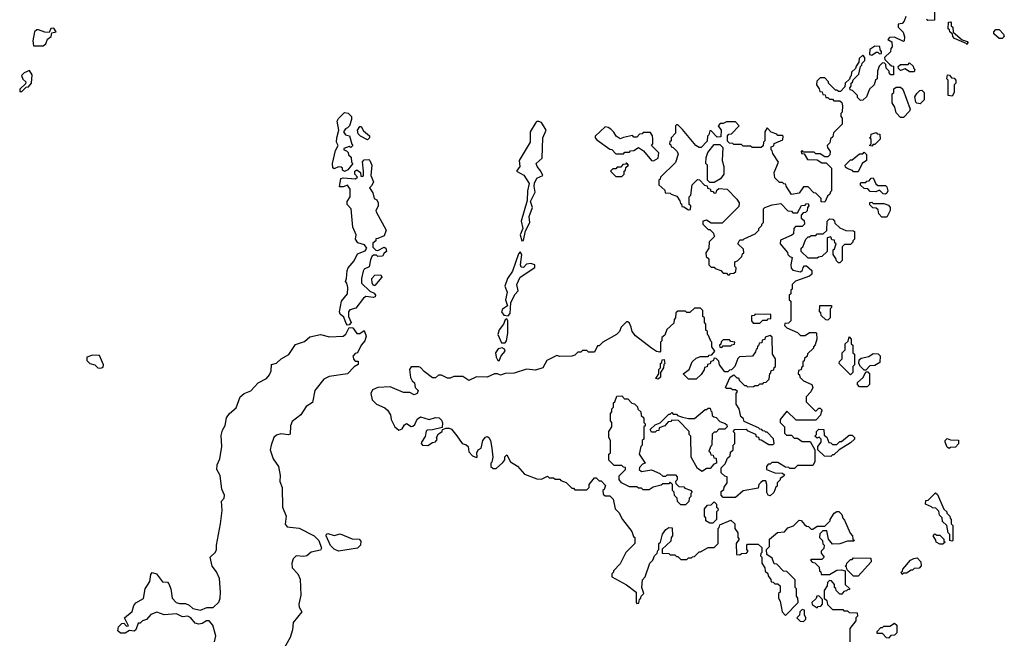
# Model space of a CAD drawing. Extents: x 2380107 to 2585170, y 384273 to 546161.
# Tile 266 of 331: x 2545610 to 2552110, y 446799 to 450885. Entities that reach past the tile are written whole.
import ezdxf

# ---------------------------------------------------------------- set-up
doc = ezdxf.new("R2010")
doc.units = 0

msp = doc.modelspace()

# ---------------------------------------------------------------- linework, layer by layer
at = {"layer": '0CON05XD'}
for points in [[(2551460, 450905), (2551450, 450875), (2551435, 450860), (2551410, 450855), (2551410, 450835), (2551441.7, 450801.7), (2551451.7, 450771.7), (2551450, 450745), (2551445, 450740), (2551385, 450770), (2551351.7, 450768.3), (2551340, 450755), (2551368.3, 450738.3), (2551370, 450705), (2551360, 450695), (2551358.3, 450671.7), (2551320, 450635), (2551321.7, 450621.7), (2551351.7, 450591.7), (2551365, 450580), (2551378.3, 450578.3), (2551378.3, 450521.7), (2551361.7, 450521.7), (2551350, 450535), (2551350, 450545), (2551330, 450565), (2551328.3, 450588.3), (2551318.3, 450598.3), (2551305, 450600), (2551283, 450577), (2551272.5, 450545), (2551270, 450495), (2551260, 450485), (2551250, 450455), (2551220, 450425), (2551200, 450375), (2551177, 450353), (2551161.7, 450351.7), (2551141.7, 450371.7), (2551140, 450385), (2551128.3, 450398.3), (2551108.3, 450418.3), (2551091.7, 450421.7), (2551090, 450435), (2551100, 450445), (2551100, 450465), (2551108.3, 450471.7), (2551111.7, 450488.3), (2551150, 450525), (2551160, 450575), (2551170, 450585), (2551171.7, 450598.3), (2551190, 450615), (2551190, 450635), (2551175, 450650), (2551151.7, 450628.3), (2551150, 450605), (2551131.7, 450578.3), (2551128.3, 450561.7), (2551101.7, 450538.3), (2551100, 450515), (2551091.7, 450508.3), (2551088.3, 450491.7), (2551060, 450465), (2551058.3, 450441.7), (2551028.3, 450411.7), (2551015, 450410), (2551005, 450420), (2550995, 450420), (2550950, 450465), (2550950, 450475), (2550925, 450500), (2550895, 450500), (2550871.7, 450478.3), (2550870, 450455), (2550888.3, 450428.3), (2550891.7, 450411.7), (2550908.3, 450408.3), (2550911.7, 450391.7), (2550928.3, 450388.3), (2550931.7, 450371.7), (2550945, 450370), (2550955, 450360), (2550975, 450360), (2550985, 450350), (2551025, 450350), (2551037, 450337), (2551042.5, 450315), (2551040, 450275), (2551030, 450265), (2551030, 450245), (2551040, 450235), (2551040, 450195), (2550981.7, 450138.3), (2550978.3, 450111.7), (2550961.7, 450098.3), (2550958.3, 450071.7), (2550940, 450055), (2550941.7, 450041.7), (2550960, 450015), (2550958.3, 449991.7), (2550945, 449980), (2550925, 449980), (2550895, 450000), (2550865, 450000), (2550855, 450010), (2550785, 450010), (2550775, 450020), (2550770, 450015), (2550771.7, 450001.7), (2550788.3, 449998.3), (2550811.7, 449961.7), (2550875, 449960), (2550905, 449940), (2550935, 449940), (2550970, 449905), (2550970, 449755), (2550961.7, 449748.3), (2550958.3, 449731.7), (2550941.7, 449718.3), (2550925, 449680), (2550901.7, 449681.7), (2550900, 449705), (2550865, 449740), (2550851.7, 449741.7), (2550815, 449780), (2550785, 449780), (2550755, 449740), (2550705, 449730), (2550670, 449785), (2550668.3, 449798.3), (2550655, 449800), (2550645, 449810), (2550625, 449810), (2550595, 449840), (2550590, 449875), (2550620, 449945), (2550581.7, 450001.7), (2550578.3, 450018.3), (2550570, 450025), (2550570, 450045), (2550588.3, 450051.7), (2550591.7, 450068.3), (2550648.3, 450091.7), (2550650, 450115), (2550645, 450120), (2550615, 450120), (2550608.3, 450128.3), (2550571.7, 450141.7), (2550545, 450170), (2550530, 450145), (2550530, 450085), (2550520, 450075), (2550518.3, 450051.7), (2550505, 450040), (2550445, 450040), (2550435, 450050), (2550385, 450050), (2550375, 450060), (2550325, 450060), (2550318.3, 450068.3), (2550295, 450070), (2550281.7, 450081.7), (2550281.7, 450118.3), (2550291.7, 450128.3), (2550308.3, 450131.7), (2550360, 450185), (2550335, 450210), (2550275, 450210), (2550255, 450200), (2550235, 450200), (2550220, 450185), (2550240, 450155), (2550238.3, 450111.7), (2550215, 450110), (2550175, 450150), (2550165, 450150), (2550160, 450125), (2550150, 450115), (2550148.3, 450081.7), (2550108.3, 450041.7), (2550095, 450040), (2550072.5, 450055), (2549985, 450160), (2549955, 450190), (2549945, 450190), (2549940, 450185), (2549940, 450135), (2549910, 450105), (2549910, 450085), (2549901.7, 450078.3), (2549900, 450065), (2549908.3, 450058.3), (2549910, 450045), (2549925, 450040), (2549950, 450015), (2549957, 449997), (2549938.3, 449941.7), (2549840, 449845), (2549838.3, 449831.7), (2549830, 449825), (2549830, 449795), (2549868.3, 449758.3), (2549871.7, 449741.7), (2549905, 449740), (2549911.7, 449731.7), (2549948.3, 449718.3), (2549968.3, 449688.3), (2549971.7, 449671.7), (2549978.3, 449668.3), (2549981.7, 449651.7), (2549995, 449650), (2550025, 449630), (2550038.3, 449631.7), (2550040, 449655), (2550030, 449665), (2550030, 449715), (2550040, 449725), (2550050, 449795), (2550085, 449830), (2550098.3, 449828.3), (2550131.7, 449791.7), (2550148.3, 449788.3), (2550151.7, 449771.7), (2550168.3, 449768.3), (2550171.7, 449751.7), (2550185, 449750), (2550195, 449740), (2550208.3, 449741.7), (2550211.7, 449758.3), (2550225, 449770), (2550280, 449765), (2550345, 449700), (2550360, 449675), (2550358.3, 449651.7), (2550248.3, 449541.7), (2550175, 449540), (2550145, 449560), (2550120, 449555), (2550120, 449535), (2550155, 449500), (2550165, 449500), (2550190, 449475), (2550191.7, 449461.7), (2550200, 449455), (2550161.7, 449418.3), (2550160, 449375), (2550140, 449345), (2550141.7, 449321.7), (2550160, 449305), (2550160, 449265), (2550175, 449250), (2550195, 449250), (2550201.7, 449241.7), (2550238.3, 449228.3), (2550255, 449210), (2550275, 449210), (2550285, 449200), (2550295, 449200), (2550301.7, 449208.3), (2550325, 449210), (2550338.3, 449221.7), (2550340, 449245), (2550330, 449255), (2550330, 449285), (2550348.3, 449291.7), (2550378.3, 449321.7), (2550381.7, 449338.3), (2550390, 449345), (2550388.3, 449368.3), (2550350, 449405), (2550365, 449430), (2550385, 449430), (2550391.7, 449438.3), (2550465, 449470), (2550490, 449495), (2550490, 449505), (2550510, 449525), (2550510, 449535), (2550520, 449545), (2550520, 449635), (2550530, 449645), (2550578.3, 449661.7), (2550635, 449670), (2550681.7, 449621.7), (2550705, 449620), (2550715, 449610), (2550745, 449610), (2550771.7, 449658.3), (2550795, 449660), (2550801.7, 449668.3), (2550815, 449670), (2550820, 449655), (2550810, 449645), (2550808.3, 449621.7), (2550798.3, 449611.7), (2550781.7, 449608.3)], [(2551650, 450955), (2551648.3, 450881.7), (2551605, 450880), (2551597, 450887)], [(2551865, 450720), (2551858.3, 450728.3), (2551781.7, 450761.7), (2551770, 450775), (2551768.3, 450788.3), (2551750, 450805), (2551748.3, 450818.3), (2551740, 450825), (2551741.7, 450868.3), (2551755, 450870), (2551760, 450865), (2551760, 450845), (2551770, 450835), (2551771.7, 450801.7), (2551831.7, 450751.7), (2551865, 450740), (2551870, 450735), (2551865, 450720)], [(2545701.7, 450711.7), (2545765, 450712.5), (2545782.5, 450725), (2545793.6, 450756.4), (2545817.5, 450775), (2545821.7, 450798.3), (2545850, 450805), (2545835, 450830), (2545815, 450827.5), (2545805, 450800), (2545775, 450802.5), (2545735, 450817.5), (2545722.5, 450817.5), (2545707.5, 450805), (2545697.5, 450745), (2545701.7, 450711.7)], [(2552095, 450760), (2552075, 450760), (2552041.7, 450791.7), (2552040, 450805), (2552055, 450820), (2552075, 450820), (2552105, 450790), (2552110, 450775), (2552095, 450760)], [(2551235, 450650), (2551265, 450670), (2551275, 450670), (2551285, 450660), (2551298.3, 450661.7), (2551300, 450675), (2551290, 450685), (2551288.3, 450708.3), (2551255, 450710), (2551221.7, 450688.3), (2551220, 450655), (2551235, 450650)], [(2551515, 450540), (2551485, 450540), (2551455, 450560), (2551425, 450550), (2551411.7, 450561.7), (2551410, 450575), (2551425, 450590), (2551475, 450590), (2551485, 450600), (2551508.3, 450578.3), (2551511.7, 450561.7), (2551520, 450555), (2551515, 450540)], [(2545625, 450410), (2545651.7, 450438.3), (2545668.3, 450441.7), (2545687.5, 450465), (2545691.7, 450521.7), (2545675, 450550), (2545640, 450535), (2545623, 450517), (2545631.7, 450491.7), (2545650, 450475), (2545648.3, 450461.7), (2545610, 450425), (2545611.7, 450411.7), (2545625, 450410)], [(2551765, 450380), (2551740, 450385), (2551740, 450485), (2551730, 450495), (2551735, 450520), (2551748.3, 450518.3), (2551761.7, 450501.7), (2551778.3, 450498.3), (2551790, 450485), (2551790, 450465), (2551780, 450455), (2551780, 450405), (2551765, 450380)], [(2551445, 450240), (2551425, 450240), (2551395, 450270), (2551387, 450307), (2551370, 450335), (2551370, 450395), (2551380, 450405), (2551381.7, 450428.3), (2551395, 450440), (2551425, 450440), (2551440, 450425), (2551487.5, 450295), (2551485, 450280), (2551445, 450240)], [(2551555, 450330), (2551533, 450333), (2551525, 450340), (2551520, 450375), (2551531.7, 450398.3), (2551551.7, 450418.3), (2551565, 450420), (2551580, 450405), (2551580, 450355), (2551555, 450330)], [(2547755, 449882.5), (2547741.7, 449891.7), (2547740, 449905), (2547731.7, 449911.7), (2547715, 449912.5), (2547685, 449900), (2547677.5, 449907.5), (2547676, 449935), (2547695, 450020), (2547712.5, 450055), (2547702.5, 450075), (2547703.8, 450105), (2547717.5, 450155), (2547706.7, 450215), (2547715, 450233.3), (2547755, 450272.5), (2547778.3, 450268.3), (2547800, 450245), (2547800, 450225), (2547787, 450183), (2547775, 450170), (2547760, 450165), (2547747.5, 450145), (2547760, 450125), (2547788.3, 450118.3), (2547802.5, 450062.5), (2547810, 450055), (2547795, 450040), (2547785, 450047.5), (2547750, 450035), (2547750, 450025), (2547768.3, 450018.3), (2547778.3, 450008.3), (2547781.7, 449991.7), (2547797.5, 449977.5), (2547800, 449945), (2547810, 449935), (2547776.4, 449893.6), (2547755, 449882.5)], [(2548925, 449423.8), (2548935, 449426.7), (2548950.2, 449489.8), (2548977.3, 449545), (2548973.5, 449585), (2548994.5, 449645), (2548981.2, 449685), (2549012.9, 449745), (2549005.4, 449785), (2549009.5, 449805), (2549025, 449839.2), (2549062.5, 449855), (2549051.1, 449885), (2549025.5, 449915), (2549018.8, 449935), (2549059.6, 449970.4), (2549062.9, 450105), (2549085.7, 450155), (2549055.5, 450205.6), (2549036.4, 450213.6), (2549025, 450213.3), (2549016.7, 450205), (2548980, 450145), (2548980, 450075), (2548907.5, 449955), (2548912.5, 449915), (2548890, 449885), (2548938.3, 449858.3), (2548972.7, 449802.7), (2548962.2, 449755), (2548960, 449690), (2548920.6, 449555), (2548930.6, 449505), (2548913.3, 449465), (2548925, 449423.8)], [(2547905, 450092.5), (2547860, 450115), (2547845, 450130), (2547840, 450155), (2547855, 450180), (2547865, 450180), (2547880.7, 450150.7), (2547918.3, 450118.3), (2547920, 450105), (2547905, 450092.5)], [(2549795, 449952.5), (2549825, 449970), (2549830, 450005), (2549780, 450055), (2549790, 450065), (2549790, 450095), (2549787, 450117), (2549775, 450140), (2549725, 450140), (2549718.3, 450131.7), (2549701.7, 450128.3), (2549685, 450110), (2549665, 450110), (2549655, 450120), (2549595, 450107.5), (2549575, 450097.5), (2549547.5, 450115), (2549532.3, 450142.3), (2549512.3, 450162.3), (2549495, 450173.3), (2549475, 450176.7), (2549410, 450115), (2549410, 450105), (2549420.7, 450090.7), (2549505, 450030), (2549518.3, 450028.3), (2549545, 450000), (2549595, 450000), (2549605, 450010), (2549635, 450010), (2549641.7, 450018.3), (2549665, 450020), (2549695, 450040), (2549728.3, 450018.3), (2549780, 449955), (2549795, 449952.5)], [(2551235, 450050), (2551220, 450055), (2551230, 450065), (2551230, 450095), (2551220, 450105), (2551228.3, 450111.7), (2551231.7, 450128.3), (2551265, 450140), (2551271.7, 450131.7), (2551288.3, 450128.3), (2551290, 450095), (2551255, 450060), (2551245, 450060), (2551235, 450050)], [(2550195, 449810), (2550165, 449810), (2550150, 449825), (2550150, 449925), (2550140, 449935), (2550142.5, 449975), (2550153, 450007), (2550195, 450060), (2550231.7, 450061.7), (2550251.7, 450041.7), (2550247.5, 449955), (2550257.5, 449915), (2550257.5, 449865), (2550236.4, 449833.6), (2550195, 449810)], [(2551145, 449880), (2551115, 449880), (2551108.3, 449888.3), (2551071.7, 449901.7), (2551061.7, 449911.7), (2551060, 449925), (2551095, 449960), (2551105, 449960), (2551155, 450000), (2551175, 450000), (2551185, 450010), (2551200, 449995), (2551200, 449955), (2551172.5, 449935), (2551145, 449880)], [(2547775, 448867.5), (2547765, 448877.5), (2547750.7, 448920.7), (2547725, 448940), (2547721.2, 448955), (2547734.2, 449025.8), (2547773.3, 449075), (2547776.1, 449116.1), (2547770, 449145), (2547760, 449155), (2547767.5, 449175), (2547771.7, 449228.3), (2547777.5, 449245), (2547818.3, 449291.7), (2547840.7, 449339.3), (2547890.7, 449359.3), (2547902.5, 449375), (2547887, 449397), (2547841.7, 449411.7), (2547827.5, 449435), (2547831.2, 449465), (2547808.6, 449515), (2547797.5, 449635), (2547772.5, 449665), (2547772.5, 449685), (2547792.5, 449715), (2547791.2, 449765), (2547775, 449792.5), (2547745, 449780), (2547721.7, 449781.7), (2547730, 449835), (2547745, 449840), (2547827, 449833), (2547840, 449845), (2547822.5, 449865), (2547822.5, 449885), (2547835, 449892.5), (2547860, 449875), (2547861.7, 449851.7), (2547875, 449850), (2547880, 449855), (2547880, 449885), (2547873, 449947), (2547885, 449960), (2547915, 449962.5), (2547922.5, 449955), (2547933.6, 449923.6), (2547927.5, 449855), (2547946.7, 449815), (2547935, 449790), (2547920, 449775), (2547941.7, 449741.7), (2547950, 449705), (2547967.5, 449695), (2547976.1, 449676.1), (2547976.4, 449653.6), (2547960, 449625), (2547962.5, 449615), (2548030, 449495), (2548015, 449457.5), (2547975, 449440), (2547961.7, 449438.3), (2547960, 449425), (2547941.7, 449408.3), (2547941.7, 449381.7), (2547961.7, 449361.7), (2547975, 449360), (2548015, 449382.5), (2548027.5, 449375), (2548032.5, 449355), (2548017, 449343), (2548005, 449322.5), (2547975, 449320), (2547965, 449330), (2547945, 449330), (2547935, 449320), (2547925, 449300), (2547917, 449253), (2547885, 449237.5), (2547877.5, 449225), (2547867.5, 449175), (2547867.5, 449145), (2547921.7, 449091.7), (2547949.6, 449079.5), (2547958.8, 449065), (2547956.7, 449055), (2547945, 449050), (2547895, 449056.7), (2547878.8, 449045), (2547829.3, 448980.7), (2547790.4, 448969.5), (2547781.2, 448955), (2547781.2, 448925), (2547797.5, 448885), (2547785, 448870), (2547775, 448867.5)], [(2549585, 449850), (2549600, 449865), (2549600, 449885), (2549608.3, 449891.7), (2549611.7, 449908.3), (2549630, 449925), (2549615, 449940), (2549608.3, 449931.7), (2549591.7, 449928.3), (2549578.3, 449911.7), (2549555, 449910), (2549545, 449900), (2549525, 449900), (2549510, 449885), (2549545, 449850), (2549585, 449850)], [(2551325, 449732.5), (2551310, 449735), (2551285, 449760), (2551261.7, 449748.3), (2551225, 449750), (2551208.3, 449768.3), (2551185, 449770), (2551161.7, 449791.7), (2551160, 449805), (2551165, 449810), (2551195, 449810), (2551201.7, 449818.3), (2551218.3, 449821.7), (2551231.7, 449838.3), (2551245, 449840), (2551261.7, 449801.7), (2551275, 449790), (2551325, 449790), (2551335, 449780), (2551340, 449755), (2551335, 449740), (2551325, 449732.5)], [(2551335, 449580), (2551301.7, 449581.7), (2551281.7, 449601.7), (2551278.3, 449628.3), (2551265, 449640), (2551241.7, 449641.7), (2551221.7, 449661.7), (2551221.7, 449678.3), (2551235, 449680), (2551245, 449670), (2551315, 449670), (2551345, 449660), (2551357.5, 449645), (2551357.5, 449625), (2551335, 449580)], [(2550781.7, 449608.3), (2550770, 449595), (2550770, 449575), (2550788.3, 449558.3), (2550790, 449535), (2550775, 449520), (2550731.7, 449518.3), (2550720, 449505), (2550718.3, 449471.7), (2550708.3, 449461.7), (2550631.7, 449428.3), (2550630, 449405), (2550678.3, 449348.3), (2550680, 449335), (2550695, 449320), (2550710, 449315), (2550700, 449265), (2550703, 449243), (2550715, 449230), (2550765, 449220), (2550778.3, 449231.7), (2550781.7, 449248.3), (2550791.7, 449258.3), (2550805, 449260), (2550838.3, 449228.3), (2550840, 449205), (2550825, 449190), (2550731.7, 449158.3), (2550710, 449135), (2550710, 449105), (2550701.7, 449098.3), (2550700, 449075), (2550690, 449065), (2550690, 449035), (2550700, 449025), (2550700, 448895), (2550685, 448880), (2550661.7, 448878.3), (2550660, 448865), (2550675, 448850), (2550745, 448820), (2550765, 448800), (2550795, 448800), (2550825, 448820), (2550865, 448820), (2550870, 448815), (2550872.5, 448775), (2550861.7, 448738.3), (2550850, 448725), (2550850, 448715), (2550811.7, 448678.3), (2550808.3, 448661.7), (2550791.7, 448648.3), (2550788.3, 448631.7), (2550780, 448625), (2550780, 448595), (2550771.7, 448588.3), (2550768.3, 448571.7), (2550751.7, 448568.3), (2550750, 448545), (2550758.3, 448538.3), (2550760, 448525), (2550785, 448500), (2550840, 448475), (2550846.7, 448456.7), (2550833, 448427), (2550802.5, 448395), (2550801.7, 448361.7), (2550861.7, 448301.7), (2550868.3, 448301.7), (2550885, 448320), (2550895, 448320), (2550907.5, 448305), (2550900, 448295), (2550897, 448273), (2550865, 448240), (2550735, 448240), (2550675, 448300), (2550630, 448245), (2550630, 448225), (2550660, 448195), (2550660, 448155), (2550671.7, 448141.7), (2550705, 448140), (2550721.7, 448121.7), (2550745, 448120), (2550775, 448100), (2550828.3, 448098.3), (2550860, 448045), (2550860, 447965), (2550845, 447940), (2550745, 447940), (2550725, 447920), (2550695, 447920), (2550688.3, 447928.3), (2550665, 447930), (2550615, 447960), (2550575, 447960), (2550565, 447950), (2550551.7, 447948.3), (2550540, 447935), (2550540, 447915), (2550595, 447892.5), (2550645, 447890), (2550658.3, 447878.3), (2550655, 447870), (2550630, 447855), (2550630, 447845), (2550610, 447825), (2550610, 447805), (2550601.7, 447798.3), (2550588.3, 447761.7), (2550565, 447740), (2550550, 447745), (2550543, 447763), (2550542.5, 447815), (2550535, 447840), (2550515, 447840), (2550501.7, 447828.3), (2550490, 447815), (2550485, 447790), (2550385, 447772.5), (2550335, 447730), (2550255, 447730), (2550240, 447745), (2550241.7, 447768.3), (2550258.3, 447781.7), (2550261.7, 447798.3), (2550280, 447825), (2550280, 447865), (2550265, 447870), (2550241.7, 447891.7), (2550240, 447925), (2550268.3, 447951.7), (2550281.7, 447988.3), (2550300, 448005), (2550301.7, 448028.3), (2550320, 448045), (2550320, 448075), (2550330, 448085), (2550330, 448155), (2550320, 448165), (2550331.7, 448178.3), (2550405, 448180), (2550411.7, 448171.7), (2550468.3, 448148.3), (2550471.7, 448131.7), (2550488.3, 448128.3), (2550491.7, 448111.7), (2550505, 448110), (2550555, 448080), (2550585, 448080), (2550590, 448085), (2550587, 448117), (2550545, 448160), (2550535, 448160), (2550528.3, 448168.3), (2550515, 448170), (2550508.3, 448178.3), (2550495, 448180), (2550488.3, 448188.3), (2550391.7, 448231.7), (2550388.3, 448248.3), (2550370, 448265), (2550360, 448315), (2550340, 448345), (2550340, 448415), (2550348.3, 448428.3), (2550335, 448440), (2550315, 448440), (2550305, 448450), (2550275, 448450), (2550270, 448455), (2550300, 448525), (2550325, 448540), (2550345, 448520), (2550355, 448520), (2550360, 448505), (2550395, 448470), (2550405, 448470), (2550415, 448460), (2550455, 448462.5), (2550465, 448470), (2550485, 448470), (2550495, 448480), (2550515, 448480), (2550521.7, 448488.3), (2550538.3, 448491.7), (2550558.3, 448511.7), (2550561.7, 448548.3), (2550568.3, 448551.7), (2550571.7, 448568.3), (2550588.3, 448571.7), (2550591.7, 448588.3), (2550600, 448595), (2550600, 448645), (2550580, 448675), (2550578.3, 448788.3), (2550565, 448800), (2550531.7, 448788.3), (2550528.3, 448771.7), (2550511.7, 448768.3), (2550508.3, 448751.7), (2550491.7, 448748.3), (2550488.3, 448731.7), (2550481.7, 448728.3), (2550478.3, 448711.7), (2550471.7, 448708.3), (2550468.3, 448691.7), (2550448.3, 448661.7), (2550361.7, 448658.3), (2550351.7, 448648.3), (2550330, 448595), (2550308.3, 448571.7), (2550295, 448570), (2550285, 448560), (2550265, 448560), (2550230, 448605), (2550225, 448630), (2550208.3, 448648.3), (2550195, 448650), (2550188.3, 448631.7), (2550171.7, 448628.3), (2550168.3, 448611.7), (2550151.7, 448608.3), (2550148.3, 448591.7), (2550131.7, 448588.3), (2550128.3, 448571.7), (2550108.3, 448541.7), (2550075, 448510), (2550025, 448510), (2549990, 448545), (2550030, 448575), (2550050, 448625), (2550075, 448650), (2550105, 448660), (2550155, 448660), (2550161.7, 448668.3), (2550178.3, 448671.7), (2550200, 448695), (2550180, 448725), (2550180, 448755), (2550171.7, 448761.7), (2550158.3, 448798.3), (2550150, 448805), (2550150, 448825), (2550140, 448835), (2550140, 448875), (2550130, 448885), (2550130, 448915), (2550120, 448925), (2550120, 448965), (2550105, 448980), (2550065, 448980), (2550035, 448950), (2550015, 448950), (2550005, 448960), (2549955, 448960), (2549941.7, 448948.3), (2549940, 448915), (2549930, 448905), (2549928.3, 448881.7), (2549881.7, 448838.3), (2549868.3, 448801.7), (2549850, 448785), (2549850, 448765), (2549840, 448755), (2549840, 448695), (2549835, 448690), (2549815, 448692.5), (2549780, 448715), (2549675, 448797.5), (2549652.5, 448825), (2549647.5, 448855), (2549635, 448880), (2549625, 448890), (2549615, 448890), (2549580, 448855), (2549570, 448825), (2549550, 448805), (2549460, 448755), (2549435, 448730), (2549425, 448730), (2549405, 448690), (2549365, 448690), (2549355, 448700), (2549325, 448700), (2549315, 448690), (2549295, 448690), (2549275, 448670), (2549255, 448662.5), (2549175, 448660), (2549155, 448667.5), (2549090, 448635), (2549063.6, 448586.4), (2549015, 448570), (2548955, 448576.2), (2548875, 448550), (2548815, 448548), (2548785, 448536.7), (2548765, 448546.2), (2548745, 448546.7), (2548695, 448523.3), (2548625, 448526.7), (2548575, 448502.5), (2548535, 448527.5), (2548475, 448527.5), (2548451.7, 448518.3), (2548435, 448517.5), (2548395, 448537.5), (2548375, 448537.5), (2548355, 448520), (2548335, 448520), (2548280.7, 448560.7), (2548257, 448587), (2548245, 448592.5), (2548195, 448592.5), (2548182.5, 448575), (2548190.7, 448520.7), (2548200.7, 448500.7), (2548217, 448487), (2548220, 448455), (2548240, 448435), (2548233, 448417), (2548215, 448407.5), (2548185, 448422.5), (2548143.6, 448423.6), (2548055, 448460), (2547975, 448456.2), (2547939.3, 448440.7), (2547927.5, 448415), (2547937.5, 448375), (2547966.4, 448346.4), (2548020.7, 448320.7), (2548037.5, 448305), (2548057.5, 448275), (2548062.5, 448245), (2548087.5, 448195), (2548113.6, 448173.6), (2548135, 448182.5), (2548150.7, 448209.3), (2548163, 448217), (2548195, 448197.5), (2548205, 448200), (2548218.3, 448211.7), (2548233.6, 448246.4), (2548255, 448262.5), (2548313.3, 448243.3), (2548355, 448256.7), (2548380, 448255), (2548395, 448240), (2548401.7, 448221.7), (2548398.3, 448191.7), (2548335, 448176.7), (2548300, 448175), (2548293, 448167), (2548287, 448133), (2548262.5, 448095), (2548260, 448085), (2548270, 448075), (2548305, 448073.3), (2548335, 448092.5), (2548355, 448097.5), (2548367, 448113), (2548362.5, 448125), (2548375, 448150), (2548400, 448165), (2548401.7, 448178.3), (2548425, 448187.5), (2548445, 448187.5), (2548460, 448180), (2548496.4, 448136.4), (2548530, 448085), (2548557, 448077), (2548570, 448065), (2548575, 448030), (2548600, 448005), (2548625, 447992.5), (2548630, 447995), (2548627.5, 448025), (2548637, 448043), (2548657.5, 448055), (2548666.7, 448105), (2548685, 448127.5), (2548695, 448132.5), (2548707.5, 448125), (2548717.5, 448105), (2548726.7, 448055), (2548732.5, 447995), (2548727, 447963), (2548720, 447955), (2548720, 447935), (2548735, 447920), (2548755, 447920), (2548799.3, 447960.7), (2548811.7, 447978.3), (2548813, 447997), (2548825, 448010), (2548850, 447965), (2548896.4, 447936.4), (2548943.6, 447883.6), (2549023, 447853), (2549055, 447850), (2549095, 447870), (2549105, 447860), (2549135, 447860), (2549145, 447850), (2549175, 447850), (2549181.7, 447841.7), (2549218.3, 447828.3), (2549255, 447790), (2549265, 447790), (2549275, 447780), (2549355, 447780), (2549370, 447795), (2549370, 447815), (2549405, 447860), (2549415, 447860), (2549435, 447840), (2549448.3, 447838.3), (2549478.3, 447808.3), (2549468.3, 447781.7), (2549460, 447775), (2549461.7, 447751.7), (2549475, 447740), (2549505, 447740), (2549528.3, 447718.3), (2549540, 447655), (2549565, 447630), (2549590, 447585), (2549650, 447505), (2549661.7, 447471.7), (2549670, 447465), (2549670, 447425), (2549612.5, 447365), (2549575, 447290), (2549530, 447245), (2549530, 447235), (2549520, 447225), (2549520, 447205), (2549615, 447152.5), (2549680, 447105), (2549680, 447035), (2549685, 447030), (2549698.3, 447031.7), (2549701.7, 447058.3), (2549710, 447065), (2549711.7, 447078.3), (2549730, 447095), (2549717.5, 447135), (2549722.5, 447185), (2549740, 447205), (2549770, 447295), (2549790, 447315), (2549800, 447345), (2549818.3, 447361.7), (2549821.7, 447378.3), (2549830, 447385), (2549830, 447425), (2549840, 447435), (2549853, 447487), (2549875, 447517.5), (2549895, 447530), (2549918.3, 447528.3), (2549920, 447475), (2549910, 447465), (2549908.3, 447441.7), (2549851.7, 447388.3), (2549851.7, 447361.7), (2549895, 447360), (2549905, 447350), (2549935, 447350), (2549945, 447340), (2549955, 447340), (2549975, 447320), (2550015, 447320), (2550025, 447330), (2550045, 447330), (2550051.7, 447338.3), (2550065, 447340), (2550095, 447370), (2550105, 447370), (2550155, 447400), (2550195, 447400), (2550210, 447415)], [(2551025, 449280), (2551015, 449280), (2551001.7, 449291.7), (2550998.3, 449308.3), (2550980, 449335), (2550980, 449365), (2550988.3, 449371.7), (2551000, 449405), (2550991.7, 449411.7), (2550988.3, 449428.3), (2550971.7, 449431.7), (2550965, 449450), (2550940, 449445), (2550940, 449355), (2550905, 449320), (2550883, 449317), (2550875, 449310), (2550815, 449310), (2550770, 449355), (2550770, 449375), (2550780, 449385), (2550800, 449435), (2550815, 449450), (2550825, 449450), (2550835, 449460), (2550865, 449460), (2550875, 449470), (2550915, 449470), (2550938.3, 449491.7), (2550940, 449555), (2550955, 449570), (2550978.3, 449568.3), (2550990, 449555), (2550991.7, 449541.7), (2551025, 449510), (2551063, 449493), (2551115, 449490), (2551120, 449485), (2551120, 449435), (2551110, 449425), (2551110, 449415), (2551095, 449400), (2551055, 449400), (2551040, 449385), (2551040, 449295), (2551025, 449280)], [(2548835, 448928), (2548848.8, 448945), (2548852.5, 449015), (2548879.4, 449070.6), (2548900, 449095), (2548891.1, 449135), (2548913.8, 449185), (2549011.7, 449248.3), (2549010, 449265), (2548983.6, 449273.6), (2548955, 449271.2), (2548935, 449248.8), (2548920.3, 449250.3), (2548916, 449265), (2548924, 449334), (2548915, 449352.5), (2548902.4, 449337.6), (2548864.3, 449225), (2548830, 449175), (2548812, 449125), (2548828, 449085), (2548816.2, 449035), (2548830, 448995), (2548797.5, 448972.5), (2548790, 448955), (2548805, 448933.8), (2548835, 448928)], [(2547955, 449130), (2547945, 449130), (2547936.7, 449145), (2547933.9, 449176.1), (2547955, 449197.5), (2547995, 449200), (2548000, 449185), (2547955, 449130)], [(2550945, 448900), (2550931.7, 448901.7), (2550901.7, 448931.7), (2550898.3, 448948.3), (2550890, 448955), (2550891.7, 448998.3), (2550968.3, 448998.3), (2550970, 448985), (2550960, 448975), (2550960, 448915), (2550945, 448900)], [(2548790.3, 448750.3), (2548815, 448750.6), (2548824.4, 448765), (2548832.5, 448815), (2548832, 448895), (2548825, 448910), (2548815, 448902.5), (2548804, 448875), (2548775, 448836.7), (2548766, 448805), (2548790.3, 448750.3)], [(2550495, 448880), (2550515, 448900), (2550545, 448900), (2550551.7, 448908.3), (2550568.3, 448911.7), (2550568.3, 448938.3), (2550465, 448940), (2550458.3, 448931.7), (2550441.7, 448928.3), (2550440, 448895), (2550451.7, 448881.7), (2550495, 448880)], [(2546895.7, 446775), (2546905.6, 446815), (2546884, 446885), (2546860, 446915), (2546842.5, 446915), (2546815, 446896.2), (2546791.7, 446891.7), (2546768.8, 446898.8), (2546740, 446935), (2546720, 446945), (2546685, 446940), (2546645, 446961.2), (2546563.6, 446953.6), (2546515, 446972.5), (2546475, 446957.5), (2546446.1, 446923.9), (2546420, 446915), (2546405, 446900), (2546391.7, 446898.3), (2546377.5, 446855), (2546365, 446846.7), (2546335, 446850), (2546306.4, 446833.6), (2546275, 446832.5), (2546258.3, 446848.3), (2546262.5, 446875), (2546285, 446897.5), (2546298.3, 446898.3), (2546315, 446880), (2546328.3, 446881.7), (2546302.5, 446935), (2546353.6, 446976.4), (2546364.2, 447015.8), (2546376.1, 447033.9), (2546427, 447063), (2546438.8, 447125), (2546468.8, 447175), (2546475, 447220), (2546485, 447233.3), (2546512.5, 447225), (2546551.7, 447171.7), (2546585, 447170), (2546595, 447160), (2546607.5, 447125), (2546616.7, 447065), (2546642.5, 447035), (2546665, 447028.8), (2546705, 447030), (2546728.3, 447018.3), (2546752.5, 446995), (2546804.1, 446985.9), (2546845, 447003.1), (2546887.8, 447002.2), (2546925, 447037.5), (2546933.8, 447065), (2546936.2, 447105), (2546928.8, 447195), (2546908.3, 447238.3), (2546880, 447275), (2546867.5, 447335), (2546901.7, 447368.3), (2546910, 447385), (2546910, 447415), (2546936.5, 447555), (2546945.7, 447644.3), (2546942.5, 447705), (2546960, 447725), (2546962, 447745), (2546944, 447785), (2546932.9, 447875), (2546911.1, 447915), (2546914, 447946), (2546930.9, 447985), (2546943.5, 448065), (2546940.6, 448139.4), (2546949.4, 448175), (2546965.5, 448205), (2546975.5, 448255), (2546995, 448282.9), (2547038, 448322), (2547065.6, 448395), (2547092.9, 448417.1), (2547136.3, 448433.7), (2547185, 448487.1), (2547238.8, 448515), (2547259.7, 448540.3), (2547270, 448565), (2547272.3, 448607.7), (2547305, 448616), (2547336.2, 448645), (2547386.4, 448673.6), (2547431.3, 448738.7), (2547489.7, 448760.3), (2547525, 448790), (2547595, 448806.2), (2547655, 448791.2), (2547745, 448793.8), (2547762.5, 448807.5), (2547785, 448852.5), (2547809.3, 448849.3), (2547835, 448812.5), (2547855, 448812.5), (2547885, 448832.5), (2547896.2, 448795), (2547888.8, 448765), (2547864.2, 448735.8), (2547840, 448685), (2547825, 448680), (2547808.3, 448661.7), (2547815, 448640), (2547825, 448630), (2547845, 448630), (2547845, 448607.5), (2547817.5, 448592.5), (2547773.7, 448546.3), (2547652.1, 448527.9), (2547618.5, 448511.5), (2547558.6, 448435), (2547542.6, 448357.4), (2547500.2, 448329.8), (2547466, 448275), (2547409.5, 448230.5), (2547397.9, 448202.1), (2547395, 448147.5), (2547385, 448142), (2547335, 448150), (2547305, 448141.2), (2547287.5, 448125), (2547270, 448075), (2547264.3, 448045), (2547284.2, 447985), (2547318.8, 447935), (2547328.8, 447875), (2547328.2, 447835), (2547342.5, 447795), (2547345.6, 447665.6), (2547368.8, 447605), (2547365, 447570), (2547363.6, 447553.6), (2547376.4, 447536.4), (2547455, 447526.7), (2547555, 447476), (2547584.2, 447445), (2547603.3, 447395), (2547595, 447381.2), (2547535, 447367.5), (2547505, 447344.3), (2547485, 447339.2), (2547435, 447343.8), (2547415.8, 447324.2), (2547405.8, 447295), (2547409.2, 447265), (2547445.5, 447225.5), (2547460.9, 447190.9), (2547466.7, 447085), (2547453.1, 447025), (2547456, 447005), (2547473.3, 446975), (2547415.5, 446904.5), (2547411.5, 446855), (2547396.1, 446803.9), (2547347.7, 446717.7)], [(2550245, 448720), (2550255, 448730), (2550305, 448730), (2550311.7, 448738.3), (2550328.3, 448741.7), (2550330, 448755), (2550305, 448760), (2550295, 448770), (2550255, 448770), (2550241.7, 448758.3), (2550238.3, 448741.7), (2550230, 448735), (2550231.7, 448721.7), (2550245, 448720)], [(2551095, 448540), (2551020, 448615), (2551021.7, 448628.3), (2551040, 448645), (2551040, 448685), (2551060, 448705), (2551060, 448745), (2551078.3, 448761.7), (2551085, 448790), (2551100, 448775), (2551100, 448745), (2551110, 448735), (2551110, 448685), (2551120, 448675), (2551120, 448605), (2551110, 448595), (2551110, 448555), (2551095, 448540)], [(2548775, 448632.5), (2548787.8, 448665), (2548814.5, 448695), (2548809.5, 448709.5), (2548795, 448718.6), (2548769.5, 448710.5), (2548750.6, 448685), (2548755, 448656.7), (2548765, 448637.5), (2548775, 448632.5)], [(2546145, 448582.7), (2546160.7, 448589.3), (2546163.8, 448605), (2546136.1, 448666.1), (2546091.7, 448668.3), (2546052.5, 448655), (2546052.5, 448635), (2546072, 448615), (2546105, 448604.4), (2546125, 448585.5), (2546145, 448582.7)], [(2549825, 448510), (2549810, 448515), (2549830, 448545), (2549830, 448575), (2549840, 448585), (2549840, 448615), (2549848.3, 448621.7), (2549851.7, 448638.3), (2549865, 448640), (2549870, 448615), (2549861.7, 448608.3), (2549860, 448585), (2549840, 448555), (2549840, 448525), (2549825, 448510)], [(2551195, 448570), (2551185, 448570), (2551160, 448595), (2551150, 448615), (2551151.7, 448638.3), (2551165, 448650), (2551215, 448660), (2551245, 448680), (2551278.3, 448678.3), (2551290, 448665), (2551288.3, 448621.7), (2551255, 448600), (2551221.7, 448598.3), (2551195, 448570)], [(2551205, 448460), (2551155, 448460), (2551140, 448475), (2551141.7, 448488.3), (2551178.3, 448521.7), (2551195, 448560), (2551208.3, 448558.3), (2551220, 448545), (2551220, 448475), (2551205, 448460)], [(2550005, 447680), (2549975, 447680), (2549951.7, 447701.7), (2549950, 447725), (2549931.7, 447741.7), (2549930, 447765), (2549920, 447775), (2549920, 447815), (2549905, 447830), (2549895, 447820), (2549855, 447820), (2549845, 447810), (2549793, 447797), (2549765, 447780), (2549725, 447780), (2549715, 447790), (2549695, 447790), (2549685, 447800), (2549635, 447800), (2549582.5, 447825), (2549568.3, 447848.3), (2549568.3, 447871.7), (2549610, 447915), (2549608.3, 447928.3), (2549595, 447930), (2549585, 447940), (2549535, 447940), (2549500, 447975), (2549500, 448015), (2549510, 448025), (2549510, 448105), (2549500, 448125), (2549500, 448165), (2549520, 448195), (2549520, 448225), (2549510, 448235), (2549510, 448285), (2549520, 448295), (2549520, 448315), (2549530, 448325), (2549530, 448355), (2549538.3, 448361.7), (2549551.7, 448398.3), (2549585, 448400), (2549601.7, 448381.7), (2549625, 448380), (2549651.7, 448351.7), (2549668.3, 448348.3), (2549688.3, 448328.3), (2549691.7, 448311.7), (2549710, 448295), (2549711.7, 448271.7), (2549730, 448255), (2549730, 448225), (2549740, 448215), (2549738.3, 448201.7), (2549730, 448195), (2549730, 448115), (2549720, 448105), (2549720, 448075), (2549710, 448065), (2549700, 448015), (2549740, 447955), (2549721.7, 447948.3), (2549701.7, 447928.3), (2549700, 447915), (2549715, 447900), (2549781.7, 447911.7), (2549837, 447887), (2549855, 447870), (2549875, 447870), (2549885, 447880), (2549938.3, 447878.3), (2549950, 447865), (2549950, 447845), (2549940, 447835), (2549941.7, 447821.7), (2549961.7, 447801.7), (2549995, 447800), (2550001.7, 447791.7), (2550038.3, 447778.3), (2550050, 447765), (2550040, 447755), (2550040, 447735), (2550030, 447725), (2550028.3, 447701.7), (2550005, 447680)], [(2550115, 447900), (2550085, 447920), (2550042.5, 447995), (2550040, 448135), (2550030, 448145), (2550030, 448165), (2549958.3, 448238.3), (2549915, 448240), (2549908.3, 448231.7), (2549891.7, 448228.3), (2549868.3, 448201.7), (2549831.7, 448188.3), (2549828.3, 448171.7), (2549815, 448170), (2549805, 448160), (2549781.7, 448161.7), (2549771.7, 448178.3), (2549805, 448210), (2549838.3, 448221.7), (2549895, 448280), (2549905, 448280), (2549915, 448290), (2549925, 448280), (2549945, 448280), (2549951.7, 448271.7), (2549985, 448260), (2550025, 448250), (2550065, 448250), (2550135, 448310), (2550145, 448310), (2550155, 448320), (2550168.3, 448318.3), (2550171.7, 448301.7), (2550180, 448295), (2550181.7, 448271.7), (2550191.7, 448261.7), (2550208.3, 448258.3), (2550231.7, 448231.7), (2550268.3, 448218.3), (2550278.3, 448208.3), (2550280, 448195), (2550265, 448180), (2550225, 448180), (2550208.3, 448161.7), (2550195, 448160), (2550181.7, 448148.3), (2550180, 448075), (2550171.7, 448068.3), (2550160, 448035), (2550168.3, 448028.3), (2550171.7, 448011.7), (2550188.3, 448008.3), (2550191.7, 447991.7), (2550208.3, 447988.3), (2550210, 447955), (2550191.7, 447948.3), (2550168.3, 447921.7), (2550145, 447920), (2550115, 447900)], [(2550965, 448000), (2550923, 448003), (2550880, 448045), (2550880, 448065), (2550900, 448095), (2550900, 448115), (2550888.3, 448128.3), (2550875, 448120), (2550860, 448135), (2550870, 448145), (2550870, 448165), (2550885, 448180), (2550918.3, 448178.3), (2550921.7, 448141.7), (2550938.3, 448128.3), (2550951.7, 448091.7), (2550965, 448090), (2550975, 448080), (2551005, 448080), (2551025, 448100), (2551035, 448100), (2551085, 448140), (2551105, 448140), (2551120, 448125), (2551120, 448115), (2551095, 448090), (2551020, 448045), (2550985, 448010), (2550975, 448010), (2550965, 448000)], [(2551745, 448052.5), (2551731.7, 448061.7), (2551720, 448095), (2551720, 448105), (2551731.7, 448118.3), (2551755, 448110), (2551808.3, 448108.3), (2551807, 448083), (2551788.3, 448061.7), (2551755, 448060), (2551745, 448052.5)], [(2551765, 447440), (2551750, 447445), (2551750, 447485), (2551740, 447495), (2551730, 447545), (2551701.7, 447571.7), (2551700, 447595), (2551681.7, 447611.7), (2551678.3, 447638.3), (2551658.3, 447658.3), (2551635, 447660), (2551628.3, 447668.3), (2551590, 447685), (2551591.7, 447708.3), (2551608.3, 447711.7), (2551655, 447760), (2551668.3, 447748.3), (2551711.7, 447651.7), (2551730, 447635), (2551730, 447625), (2551750, 447605), (2551751.7, 447591.7), (2551760, 447585), (2551760, 447555), (2551770, 447545), (2551770, 447445), (2551765, 447440)], [(2550185, 447560), (2550165, 447560), (2550140, 447575), (2550140, 447595), (2550130, 447605), (2550130, 447655), (2550151.7, 447678.3), (2550175, 447680), (2550195, 447700), (2550210, 447685), (2550210, 447665), (2550218.3, 447658.3), (2550220, 447645), (2550210, 447635), (2550210, 447585), (2550185, 447560)], [(2550210, 447415), (2550220, 447425), (2550220, 447525), (2550228.3, 447531.7), (2550231.7, 447548.3), (2550305, 447580), (2550330, 447555), (2550330, 447525), (2550350, 447495), (2550350, 447465), (2550360, 447455), (2550340, 447425), (2550341.7, 447351.7), (2550365, 447350), (2550375, 447360), (2550408.3, 447361.7), (2550420, 447375), (2550410, 447385), (2550410, 447415), (2550415, 447420), (2550485, 447420), (2550508.3, 447398.3), (2550510, 447365), (2550501.7, 447358.3), (2550500, 447345), (2550510, 447335), (2550510, 447295), (2550530, 447265), (2550531.7, 447241.7), (2550548.3, 447228.3), (2550551.7, 447211.7), (2550568.3, 447188.3), (2550571.7, 447171.7), (2550585, 447170), (2550595, 447160), (2550615, 447160), (2550630, 447145), (2550630, 447105), (2550620, 447095), (2550620, 447065), (2550630, 447045), (2550643, 446973), (2550665, 446950), (2550750, 447035), (2550747.5, 447065), (2550738.3, 447078.3), (2550737.5, 447125), (2550730, 447135), (2550730, 447185), (2550675, 447240), (2550651.7, 447241.7), (2550608.3, 447288.3), (2550591.7, 447291.7), (2550578.3, 447328.3), (2550541.7, 447351.7), (2550540, 447385), (2550560, 447405), (2550560, 447455), (2550613, 447497), (2550658.3, 447501.7), (2550681.7, 447528.3), (2550718.3, 447541.7), (2550755, 447580), (2550768.3, 447578.3), (2550791.7, 447551.7), (2550805, 447540), (2550818.3, 447538.3), (2550835, 447520), (2550845, 447520), (2550875, 447540), (2550925, 447540), (2550960, 447575), (2550960, 447585), (2550987.5, 447625), (2551005, 447637.5), (2551017, 447637), (2551037, 447617), (2551043, 447593), (2551055, 447580), (2551093, 447493), (2551107, 447477), (2551110, 447455), (2551120, 447445), (2551115, 447440), (2551075, 447440), (2551025, 447422.5), (2550975, 447420), (2550950, 447455), (2550938.3, 447508.3), (2550911.7, 447508.3), (2550891.7, 447488.3), (2550890, 447465), (2550910, 447445), (2550913, 447423), (2550920, 447415), (2550918.3, 447391.7), (2550900, 447375), (2550901.7, 447361.7), (2550920, 447335), (2550905, 447320), (2550835, 447320), (2550830, 447315), (2550841.7, 447301.7), (2550858.3, 447298.3), (2550888.3, 447268.3), (2550890, 447245), (2550898.3, 447238.3), (2550901.7, 447221.7), (2550955, 447220), (2551005, 447250), (2551035, 447252.5), (2551060, 447245), (2551060, 447155), (2551088.3, 447128.3), (2551088.3, 447121.7), (2551075, 447120), (2551068.3, 447111.7), (2551051.7, 447108.3), (2551038.3, 447091.7), (2551025, 447090), (2551000, 447115), (2550998.3, 447128.3), (2550990, 447135), (2550990, 447155), (2550968.3, 447178.3), (2550955, 447180), (2550941.7, 447168.3), (2550940, 447145), (2550920, 447115), (2550920, 447065), (2550938.3, 447048.3), (2550941.7, 447021.7), (2550975, 446990), (2551045, 446990), (2551051.7, 446981.7), (2551075, 446980), (2551085, 446970), (2551138.3, 446968.3), (2551140, 446945), (2551130, 446935), (2551130, 446915), (2551090, 446865), (2551090, 446775)], [(2547715, 447374.2), (2547685, 447387.5), (2547661.3, 447411.3), (2547633.8, 447475), (2547635, 447487.5), (2547645, 447492.5), (2547685, 447477.5), (2547725, 447490), (2547805, 447456.7), (2547850, 447455), (2547861.7, 447441.7), (2547860, 447415), (2547840, 447395), (2547715, 447374.2)], [(2551705, 447420), (2551685, 447420), (2551660, 447435), (2551658.3, 447448.3), (2551640, 447475), (2551651.7, 447488.3), (2551665, 447480), (2551685, 447480), (2551710, 447455), (2551711.7, 447441.7), (2551720, 447435), (2551705, 447420)], [(2551145, 447210), (2551115, 447210), (2551071.7, 447251.7), (2551068.3, 447268.3), (2551060, 447275), (2551068.3, 447281.7), (2551070, 447295), (2551095, 447320), (2551105, 447320), (2551115, 447330), (2551228.3, 447328.3), (2551230, 447305), (2551145, 447210)], [(2551435, 447220), (2551430, 447235), (2551438.3, 447241.7), (2551440, 447255), (2551490, 447315), (2551513, 447327), (2551535, 447330), (2551560, 447305), (2551561.7, 447278.3), (2551548.3, 447261.7), (2551515, 447260), (2551505, 447250), (2551495, 447250), (2551465, 447230), (2551445, 447230), (2551435, 447220)], [(2550875, 447000), (2550881.7, 447008.3), (2550898.3, 447011.7), (2550910, 447025), (2550910, 447055), (2550885, 447080), (2550871.7, 447078.3), (2550868.3, 447061.7), (2550840, 447035), (2550841.7, 447021.7), (2550875, 447000)], [(2550785, 446910), (2550800, 446925), (2550800, 446935), (2550790, 446955), (2550790, 446985), (2550775, 446990), (2550760, 446975), (2550758.3, 446951.7), (2550740, 446935), (2550761.7, 446911.7), (2550785, 446910)], [(2551345, 446800), (2551331.7, 446801.7), (2551305, 446830), (2551271.7, 446831.7), (2551270, 446845), (2551295, 446870), (2551305, 446870), (2551315, 446880), (2551355, 446880), (2551385, 446900), (2551400, 446885), (2551400, 446835), (2551385, 446820), (2551361.7, 446818.3), (2551345, 446800)]]:
    msp.add_lwpolyline(points, dxfattribs=at)

doc.saveas('drawing.dxf')
